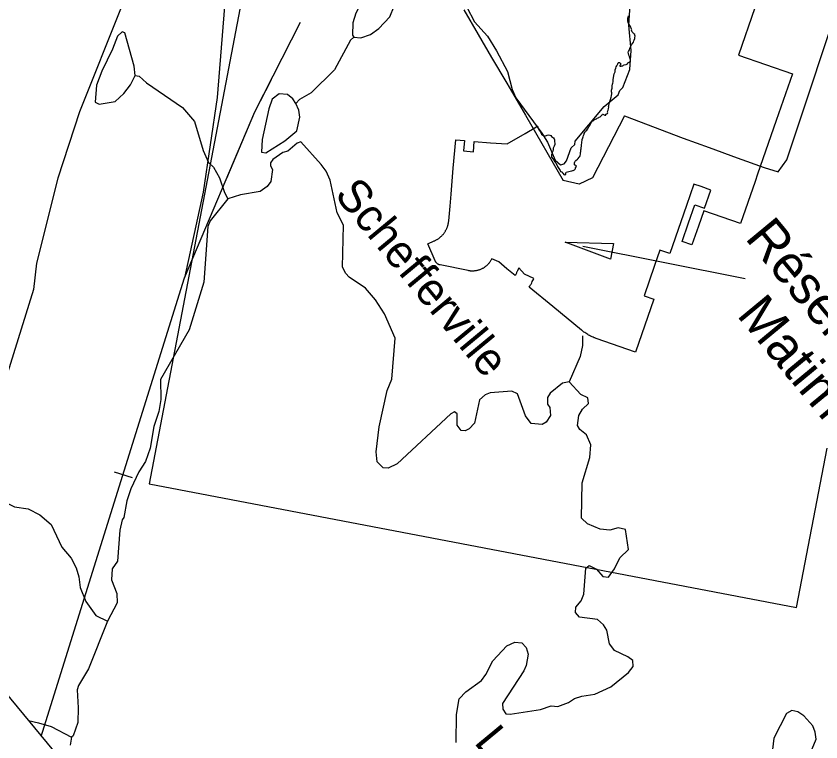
# Model space of a CAD drawing. Extents: x 347312 to 350503, y 6073086 to 6076432.
# Drawn here: x 349586.7 to 349676.6, y 6073873.7 to 6073954.7 of the extents above; entities that cross this region are included whole.
import ezdxf

# ---------------------------------------------------------------- set-up
doc = ezdxf.new("R2010")
doc.units = 0
doc.layers.add('Level 63', color=7, linetype='Continuous')

msp = doc.modelspace()

# ---------------------------------------------------------------- linework, layer by layer
at = {"layer": 'Level 63'}
for p, q in [((349636.726, 6073955.371), (349638.346, 6073952.637)), ((349638.346, 6073952.637), (349639.833, 6073950.071)), ((349639.833, 6073950.071), (349641.524, 6073947.178)), ((349641.524, 6073947.178), (349643.624, 6073943.632)), ((349643.624, 6073943.632), (349647.829, 6073936.327)), ((349654.699, 6073943.551), (349661.223, 6073941.063)), ((349661.223, 6073941.063), (349664.128, 6073939.997)), ((349664.128, 6073939.997), (349667.264, 6073938.843)), ((349667.264, 6073938.843), (349670.288, 6073937.763)), ((349650.036, 6073928.983), (349668.153, 6073925.368)), ((349597.671, 6073903.803), (349599.701, 6073903.169))]:
    msp.add_line(p, q, dxfattribs=at)
for points in [[(349489.817, 6073994.989), (349706.593, 6073732.653), (349903.346, 6073895.235), (349686.569, 6074157.572)], [(349653.105, 6073927.536), (349648.064, 6073929.446), (349653.452, 6073929.275)]]:
    msp.add_lwpolyline(points, close=True, dxfattribs=at)
for points in [[(349657.597, 6074026.082), (349655.192, 6074013.152), (349653.232, 6074005.96), (349651.516, 6074003.193), (349647.284, 6073999.628), (349640.782, 6073996.602), (349631.736, 6073993.569), (349626.544, 6073990.601), (349622.481, 6073986.411), (349620.461, 6073982.861), (349617.099, 6073975.591), (349612.399, 6073968.023), (349611.533, 6073965.277), (349610.211, 6073958.102), (349609.205, 6073945.59), (349607.638, 6073935.021), (349605.552, 6073925.452)], [(349680.344, 6073922.306), (349692.276, 6073984.699), (349619.957, 6073998.53), (349601.588, 6073902.476), (349673.907, 6073888.646), (349677.31, 6073906.439)], [(349615.699, 6073990.322), (349613.363, 6073988.475), (349611.615, 6073985.953), (349611.087, 6073980.654), (349609.868, 6073977.738), (349607.92, 6073975.058), (349602.955, 6073969.883), (349599.933, 6073965.268), (349598.837, 6073960.551), (349598.558, 6073955.828), (349593.815, 6073943.995), (349591.375, 6073936.587), (349588.997, 6073927.112), (349588.682, 6073924.15), (349585.584, 6073914.215), (349584.026, 6073911.247), (349576.841, 6073902.364), (349574.683, 6073900.223), (349572.737, 6073899.117), (349571.252, 6073898.594), (349569.596, 6073898.443)], [(349670.288, 6073937.763), (349671.84, 6073937.31), (349672.811, 6073938.62), (349679.527, 6073958.794), (349681.5, 6073961.168), (349682.809, 6073963.56), (349683.562, 6073964.047), (349684.56, 6073964.294), (349688.619, 6073963.002), (349690.54, 6073961.809), (349691.83, 6073959.629), (349692.683, 6073956.562), (349693.14, 6073952.692)], [(349624.438, 6073952.323), (349625.248, 6073952.258), (349626.32, 6073952.618), (349627.247, 6073953.297), (349628.457, 6073954.579), (349628.962, 6073955.792), (349629.303, 6073958.721), (349629.286, 6073960.388), (349629.108, 6073960.682), (349628.804, 6073960.929), (349628.279, 6073960.839), (349627.183, 6073959.755), (349624.692, 6073955.019), (349624.354, 6073953.938), (349624.313, 6073952.549), (349624.438, 6073952.323)], [(349636.232, 6073957.367), (349637.935, 6073954.048), (349639.381, 6073952.426), (349640.402, 6073950.792), (349641.618, 6073948.5), (349642.138, 6073946.471), (349642.545, 6073945.545), (349645.447, 6073941.602), (349646.086, 6073940.589), (349646.945, 6073938.61), (349647.546, 6073938.056), (349647.926, 6073938.193), (349648.207, 6073938.524), (349648.74, 6073939.976), (349649.147, 6073940.352), (349649.189, 6073940.711), (349652.426, 6073944.573), (349653.975, 6073945.907), (349654.15, 6073946.371), (349654.491, 6073946.694), (349655.273, 6073948.723), (349655.431, 6073950.855), (349655.154, 6073953.674), (349655.363, 6073956.496)], [(349669.248, 6073955.595), (349667.421, 6073950.328)], [(349655.227, 6073950.177), (349655.18, 6073950.323), (349655.116, 6073950.499), (349655.1, 6073950.644), (349655.126, 6073950.737), (349655.225, 6073950.926), (349655.264, 6073951.061), (349655.335, 6073951.247), (349655.417, 6073951.4), (349655.473, 6073951.482), (349655.572, 6073951.628), (349655.671, 6073951.778), (349655.731, 6073951.908), (349655.772, 6073952.002), (349655.826, 6073952.169), (349655.851, 6073952.302), (349655.861, 6073952.42), (349655.851, 6073952.555), (349655.835, 6073952.611), (349655.724, 6073952.703), (349655.693, 6073952.726), (349655.646, 6073952.802), (349655.572, 6073952.9), (349655.515, 6073952.973), (349655.483, 6073953.063), (349655.489, 6073953.137), (349655.478, 6073953.22), (349655.369, 6073953.506), (349655.285, 6073953.646), (349655.217, 6073953.757), (349655.164, 6073953.847), (349655.091, 6073953.953), (349655.07, 6073954.099), (349655.068, 6073954.296), (349655.07, 6073954.446), (349655.099, 6073954.574), (349655.142, 6073954.708)], [(349605.552, 6073925.452), (349613.409, 6073943.979), (349618.514, 6073953.983)], [(349599.526, 6073946.993), (349600.043, 6073948.053), (349599.923, 6073949.097), (349598.874, 6073952.823), (349598.582, 6073952.918), (349598.041, 6073952.436), (349597.508, 6073950.984), (349596.312, 6073948.519), (349595.705, 6073946.954), (349595.575, 6073945.061), (349596.006, 6073944.86), (349597.795, 6073945.135), (349598.776, 6073946.02), (349599.526, 6073946.993)], [(349624.438, 6073952.323), (349624.064, 6073951.973), (349622.285, 6073948.667), (349619.686, 6073946.123), (349618.386, 6073945.367), (349617.972, 6073944.93)], [(349653.307, 6073946.638), (349653.313, 6073946.672), (349653.324, 6073946.728), (349653.304, 6073946.806), (349653.311, 6073946.893), (349653.358, 6073947.092), (349653.383, 6073947.199), (349653.404, 6073947.327), (349653.406, 6073947.455), (349653.426, 6073947.584), (349653.44, 6073947.798), (349653.484, 6073948.029), (349653.536, 6073948.232), (349653.583, 6073948.311), (349653.625, 6073948.441), (349653.624, 6073948.53), (349653.648, 6073948.697), (349653.707, 6073948.868), (349653.757, 6073949.014), (349653.838, 6073949.118), (349653.907, 6073949.291), (349653.927, 6073949.349), (349653.969, 6073949.452), (349654.021, 6073949.491), (349654.109, 6073949.514), (349654.147, 6073949.503), (349654.2, 6073949.435), (349654.23, 6073949.407), (349654.227, 6073949.253), (349654.174, 6073949.161), (349654.163, 6073949.101), (349654.198, 6073949.077), (349654.219, 6073949.073), (349654.248, 6073949.085), (349654.312, 6073949.095), (349654.4, 6073949.115), (349654.511, 6073949.142), (349654.568, 6073949.185), (349654.663, 6073949.22), (349654.871, 6073949.266), (349654.95, 6073949.308), (349654.977, 6073949.33), (349655.061, 6073949.469), (349655.091, 6073949.49), (349655.184, 6073949.512), (349655.233, 6073949.56), (349655.298, 6073949.624), (349655.337, 6073949.661), (349655.346, 6073949.756), (349655.305, 6073949.914), (349655.273, 6073949.978), (349655.227, 6073950.177)], [(349667.421, 6073950.328), (349673.444, 6073948.242)], [(349673.444, 6073948.242), (349671.638, 6073943.035)], [(349600.043, 6073948.053), (349600.488, 6073947.971), (349601.281, 6073947.242), (349605.319, 6073944.469), (349606.652, 6073942.92), (349607.638, 6073939.686), (349608.208, 6073938.347), (349608.783, 6073937.826), (349609.461, 6073936.626), (349609.997, 6073934.988), (349610.398, 6073934.275)], [(349610.277, 6073936.594), (349613.409, 6073943.979), (349615.263, 6073947.613)], [(349651.179, 6073943.001), (349651.3, 6073943.102), (349651.439, 6073943.182), (349651.539, 6073943.221), (349651.641, 6073943.29), (349651.751, 6073943.332), (349651.833, 6073943.369), (349651.862, 6073943.382), (349651.948, 6073943.436), (349652.04, 6073943.525), (349652.11, 6073943.592), (349652.175, 6073943.655), (349652.232, 6073943.724), (349652.261, 6073943.736), (349652.326, 6073943.706), (349652.421, 6073943.648), (349652.5, 6073943.621), (349652.563, 6073943.622), (349652.584, 6073943.623), (349652.6, 6073943.655), (349652.616, 6073943.718), (349652.708, 6073943.781), (349652.732, 6073943.794), (349652.738, 6073943.797), (349652.771, 6073943.813), (349652.81, 6073943.877), (349652.797, 6073943.972), (349652.827, 6073944.107), (349652.848, 6073944.192), (349652.881, 6073944.318), (349652.906, 6073944.38), (349652.928, 6073944.495), (349652.911, 6073944.591), (349652.943, 6073944.686), (349652.952, 6073944.83), (349652.976, 6073944.906), (349653.009, 6073945.01), (349653.05, 6073945.134), (349653.09, 6073945.251), (349653.125, 6073945.364), (349653.208, 6073945.613), (349653.233, 6073945.79), (349653.243, 6073945.885), (349653.25, 6073945.972), (349653.259, 6073946.13), (349653.248, 6073946.216), (349653.223, 6073946.317), (349653.242, 6073946.416), (349653.279, 6073946.515), (349653.307, 6073946.638)], [(349618.306, 6073944.164), (349617.972, 6073944.93), (349617.636, 6073945.424), (349617.027, 6073945.919), (349616.097, 6073945.997), (349615.33, 6073945.39), (349614.965, 6073944.342), (349614.229, 6073940.885), (349614.128, 6073939.503), (349614.632, 6073939.414), (349616.759, 6073940.771), (349618.101, 6073941.887), (349618.428, 6073943.393), (349618.306, 6073944.164)], [(349654.699, 6073943.551), (349651.107, 6073936.641), (349649.627, 6073935.905), (349647.829, 6073936.327)], [(349648.452, 6073937.325), (349648.624, 6073937.369), (349648.794, 6073937.403), (349648.913, 6073937.426), (349648.967, 6073937.451), (349649.098, 6073937.511), (349649.17, 6073937.589), (349649.2, 6073937.654), (349649.215, 6073937.735), (349649.288, 6073937.858), (349649.333, 6073937.911), (349649.326, 6073937.944), (349649.251, 6073938.015), (349649.185, 6073938.036), (349649.135, 6073938.054), (349649.108, 6073938.076), (349649.095, 6073938.145), (349649.095, 6073938.215), (349649.099, 6073938.307), (349649.122, 6073938.426), (349649.17, 6073938.47), (349649.264, 6073938.567), (349649.441, 6073938.711), (349649.515, 6073938.798), (349649.622, 6073938.937), (349649.685, 6073939.018), (349649.725, 6073939.108), (349649.757, 6073939.256), (349649.765, 6073939.32), (349649.787, 6073939.435), (349649.788, 6073939.58), (349649.801, 6073939.763), (349649.84, 6073939.875), (349649.856, 6073940.03), (349649.866, 6073940.126), (349649.89, 6073940.346), (349649.911, 6073940.501), (349649.931, 6073940.656), (349649.944, 6073940.79), (349649.955, 6073940.92), (349650.015, 6073941.072), (349650.059, 6073941.183), (349650.104, 6073941.352), (349650.169, 6073941.511), (349650.195, 6073941.573), (349650.245, 6073941.674), (349650.333, 6073941.834), (349650.466, 6073941.955), (349650.54, 6073942.06), (349650.715, 6073942.332), (349650.77, 6073942.41), (349650.853, 6073942.545), (349650.928, 6073942.681), (349650.993, 6073942.837), (349651.087, 6073942.934), (349651.179, 6073943.001)], [(349671.638, 6073943.035), (349669.552, 6073937.021)], [(349643.606, 6073941.588), (349644.78, 6073942.276)], [(349644.78, 6073942.276), (349644.945, 6073942.373)], [(349644.945, 6073942.373), (349644.998, 6073942.282), (349645.093, 6073942.057), (349645.246, 6073941.786), (349645.372, 6073941.612), (349645.414, 6073941.503), (349645.573, 6073941.385), (349645.677, 6073941.327), (349645.827, 6073941.325), (349645.971, 6073941.361), (349646.045, 6073941.396), (349646.199, 6073941.416), (349646.342, 6073941.398), (349646.449, 6073941.334), (349646.543, 6073941.246), (349646.64, 6073941.171), (349646.754, 6073941.07), (349646.814, 6073940.971), (349646.849, 6073940.876), (349646.872, 6073940.784), (349646.876, 6073940.664), (349646.9, 6073940.466), (349646.891, 6073940.326), (349646.815, 6073940.159), (349646.767, 6073940.023), (349646.734, 6073939.919), (349646.711, 6073939.795), (349646.678, 6073939.603), (349646.612, 6073939.465), (349646.565, 6073939.306), (349646.545, 6073939.204), (349646.542, 6073939.046), (349646.544, 6073938.94), (349646.702, 6073938.704), (349646.914, 6073938.418), (349647.024, 6073938.301), (349647.214, 6073937.883), (349647.334, 6073937.676), (349647.486, 6073937.45), (349647.532, 6073937.322), (349647.645, 6073937.289), (349647.678, 6073937.296), (349647.727, 6073937.278), (349647.761, 6073937.197), (349647.817, 6073937.099), (349647.911, 6073936.989), (349648.008, 6073936.962), (349648.082, 6073936.98), (349648.131, 6073937.006), (349648.141, 6073937.035), (349648.137, 6073937.128), (349648.145, 6073937.197), (349648.175, 6073937.262), (349648.452, 6073937.325)], [(349641.594, 6073940.407), (349643.606, 6073941.588)], [(349618.533, 6073940.655), (349618.12, 6073940.491), (349617.078, 6073939.613), (349616.513, 6073939.437), (349615.392, 6073938.659), (349615.138, 6073938.295), (349615.129, 6073937.963), (349615.386, 6073937.57), (349615.199, 6073936.229), (349614.771, 6073935.673), (349613.977, 6073935.099), (349611.783, 6073934.719), (349610.398, 6073934.275), (349608.418, 6073931.841), (349608.129, 6073931.178), (349607.709, 6073924.988), (349606.058, 6073919.669), (349602.865, 6073914.106), (349602.905, 6073911.86), (349602.692, 6073910.552), (349602.131, 6073908.861), (349601.699, 6073906.458), (349601.193, 6073904.973), (349600.422, 6073903.821), (349599.561, 6073901.892), (349599.102, 6073900.553), (349598.766, 6073898.714), (349598.586, 6073898.462), (349598.326, 6073897.281), (349598.075, 6073893.828), (349597.459, 6073892.961), (349597.379, 6073891.759), (349597.988, 6073890.234), (349598.016, 6073889.171), (349596.928, 6073887.117), (349594.826, 6073881.82), (349593.699, 6073879.952), (349593.55, 6073879.455), (349593.679, 6073877.441), (349593.61, 6073875.814), (349593.103, 6073874.328), (349592.936, 6073874.196), (349592.772, 6073873.307)], [(349650.794, 6073905.422), (349650.928, 6073906.829), (349650.422, 6073907.948), (349649.701, 6073908.517), (349649.451, 6073908.97), (349649.584, 6073910.106), (349650, 6073910.814), (349650.648, 6073911.435), (349650.572, 6073912.08), (349649.796, 6073912.443), (349648.509, 6073913.866), (349647.764, 6073913.71), (349646.389, 6073912.569), (349646.094, 6073912.118), (349646.096, 6073911.361), (349646.353, 6073910.968), (349646.401, 6073910.084), (349645.952, 6073909.349), (349645.499, 6073909.099), (349644.27, 6073909.212), (349643.644, 6073910.072), (349642.747, 6073912.509), (349642.118, 6073912.825), (349639.672, 6073912.626), (349639.132, 6073912.416), (349638.491, 6073911.855), (349637.945, 6073909.254), (349637.324, 6073908.599), (349636.904, 6073908.376), (349636.426, 6073908.431), (349636.011, 6073909.025), (349636.004, 6073910.268), (349635.7, 6073910.515), (349635.28, 6073910.291), (349629.296, 6073904.69), (349628.303, 6073904.231), (349627.732, 6073904.267), (349627.052, 6073904.922), (349626.938, 6073906.026), (349627.266, 6073908.834), (349628.192, 6073912.876), (349628.704, 6073914.148), (349629.055, 6073918.711), (349627.861, 6073921.455), (349626.859, 6073922.995), (349625.77, 6073924.304), (349623.943, 6073925.516), (349623.541, 6073925.957), (349623.199, 6073926.663), (349623.291, 6073931.347), (349622.575, 6073932.733), (349621.818, 6073936.365), (349621.358, 6073937.357), (349620.811, 6073938.118), (349618.533, 6073940.655)], [(349635.562, 6073937.692), (349635.839, 6073940.87)], [(349635.839, 6073940.87), (349636.807, 6073940.787)], [(349636.807, 6073940.787), (349636.708, 6073939.626)], [(349637.805, 6073939.532), (349637.906, 6073940.694)], [(349637.906, 6073940.694), (349639.713, 6073940.539)], [(349639.713, 6073940.539), (349641.594, 6073940.407)], [(349636.708, 6073939.626), (349637.805, 6073939.532)], [(349635.311, 6073934.8), (349635.562, 6073937.692)], [(349669.552, 6073937.021), (349669.272, 6073936.214)], [(349662.431, 6073935.926), (349661.595, 6073933.519)], [(349663.238, 6073935.646), (349662.431, 6073935.926)], [(349664.339, 6073935.264), (349663.238, 6073935.646)], [(349669.272, 6073936.214), (349667.643, 6073931.519)], [(349635.194, 6073933.456), (349635.311, 6073934.8)], [(349663.635, 6073933.238), (349664.339, 6073935.264)], [(349635.053, 6073931.833), (349635.194, 6073933.456)], [(349661.595, 6073933.519), (349660.033, 6073929.014)], [(349661.831, 6073931.598), (349662.534, 6073933.621)], [(349662.534, 6073933.621), (349663.635, 6073933.238)], [(349663.533, 6073932.946), (349662.932, 6073931.215)], [(349667.643, 6073931.519), (349663.533, 6073932.946)], [(349633.429, 6073929.575), (349633.488, 6073929.601), (349633.547, 6073929.629), (349633.605, 6073929.658), (349633.662, 6073929.689), (349633.718, 6073929.721), (349633.774, 6073929.755), (349633.829, 6073929.79), (349633.883, 6073929.826), (349633.936, 6073929.863), (349633.988, 6073929.902), (349634.039, 6073929.941), (349634.089, 6073929.983), (349634.139, 6073930.025), (349634.187, 6073930.068), (349634.234, 6073930.113), (349634.28, 6073930.158), (349634.325, 6073930.205), (349634.369, 6073930.253), (349634.412, 6073930.302), (349634.453, 6073930.352), (349634.494, 6073930.402), (349634.533, 6073930.454), (349634.571, 6073930.507), (349634.607, 6073930.561), (349634.643, 6073930.615), (349634.677, 6073930.67), (349634.709, 6073930.726), (349634.741, 6073930.783), (349634.771, 6073930.841), (349634.799, 6073930.899), (349634.826, 6073930.958), (349634.852, 6073931.017), (349634.876, 6073931.078), (349634.899, 6073931.138), (349634.921, 6073931.2), (349634.941, 6073931.261), (349634.959, 6073931.323), (349634.976, 6073931.386), (349634.992, 6073931.449), (349635.006, 6073931.512), (349635.018, 6073931.576), (349635.029, 6073931.64), (349635.038, 6073931.704), (349635.046, 6073931.769), (349635.053, 6073931.833)], [(349661.115, 6073929.534), (349661.831, 6073931.598)], [(349662.932, 6073931.215), (349662.216, 6073929.151)], [(349632.705, 6073929.258), (349633.429, 6073929.575)], [(349662.216, 6073929.151), (349661.115, 6073929.534)], [(349633.53, 6073927.355), (349632.705, 6073929.258)], [(349658.635, 6073928.541), (349658.042, 6073926.829)], [(349659.736, 6073928.158), (349658.635, 6073928.541)], [(349660.033, 6073929.014), (349659.736, 6073928.158)], [(349639.851, 6073927.59), (349639.82, 6073927.526), (349639.787, 6073927.464), (349639.752, 6073927.402), (349639.716, 6073927.341), (349639.678, 6073927.282), (349639.638, 6073927.224), (349639.597, 6073927.167), (349639.553, 6073927.111), (349639.508, 6073927.056), (349639.462, 6073927.003), (349639.414, 6073926.951), (349639.364, 6073926.901), (349639.313, 6073926.852), (349639.261, 6073926.805), (349639.207, 6073926.759), (349639.152, 6073926.715), (349639.096, 6073926.672), (349639.038, 6073926.632), (349638.979, 6073926.592), (349638.919, 6073926.555), (349638.858, 6073926.52), (349638.796, 6073926.486), (349638.733, 6073926.454), (349638.669, 6073926.424), (349638.604, 6073926.396), (349638.538, 6073926.37), (349638.472, 6073926.346), (349638.405, 6073926.324), (349638.337, 6073926.304), (349638.269, 6073926.285), (349638.2, 6073926.269), (349638.131, 6073926.255), (349638.061, 6073926.243), (349637.991, 6073926.233), (349637.921, 6073926.225), (349637.851, 6073926.22), (349637.78, 6073926.216), (349637.71, 6073926.214), (349637.639, 6073926.215), (349637.568, 6073926.217), (349637.498, 6073926.222), (349637.428, 6073926.229), (349637.358, 6073926.238), (349637.288, 6073926.248), (349637.218, 6073926.261)], [(349640.633, 6073927.245), (349639.851, 6073927.59)], [(349634.097, 6073926.895), (349634.047, 6073926.907), (349633.999, 6073926.922), (349633.952, 6073926.94), (349633.906, 6073926.961), (349633.876, 6073926.976), (349633.832, 6073927.002), (349633.79, 6073927.03), (349633.75, 6073927.061), (349633.725, 6073927.083), (349633.688, 6073927.118), (349633.654, 6073927.155), (349633.623, 6073927.195), (349633.594, 6073927.236), (349633.567, 6073927.279), (349633.544, 6073927.324), (349633.53, 6073927.355)], [(349637.218, 6073926.261), (349634.097, 6073926.895)], [(349641.544, 6073926.48), (349640.633, 6073927.245)], [(349658.042, 6073926.829), (349656.871, 6073923.454)], [(349642.458, 6073925.717), (349641.544, 6073926.48)], [(349642.738, 6073926.248), (349642.704, 6073926.175), (349642.675, 6073926.115), (349642.639, 6073926.044), (349642.608, 6073925.985), (349642.571, 6073925.914), (349642.532, 6073925.844), (349642.492, 6073925.775), (349642.458, 6073925.717)], [(349642.891, 6073926.576), (349642.738, 6073926.248)], [(349643.512, 6073925.887), (349642.891, 6073926.576)], [(349644.569, 6073925.394), (349643.512, 6073925.887)], [(349589.546, 6073874.299), (349589.697, 6073874.726), (349605.552, 6073925.452)], [(349644.017, 6073924.407), (349644.099, 6073924.534), (349644.178, 6073924.662), (349644.243, 6073924.77), (349644.317, 6073924.902), (349644.389, 6073925.034), (349644.447, 6073925.146), (349644.515, 6073925.281), (349644.569, 6073925.394)], [(349646.672, 6073922.245), (349644.017, 6073924.407)], [(349657.973, 6073923.073), (349655.924, 6073917.167)], [(349656.871, 6073923.454), (349657.973, 6073923.073)], [(349649.899, 6073919.617), (349646.672, 6073922.245)], [(349651.503, 6073918.706), (349651.386, 6073918.748), (349651.31, 6073918.778), (349651.195, 6073918.825), (349651.082, 6073918.874), (349651.007, 6073918.908), (349650.896, 6073918.962), (349650.786, 6073919.019), (349650.678, 6073919.078), (349650.571, 6073919.14), (349650.465, 6073919.205), (349650.361, 6073919.272), (349650.259, 6073919.341), (349650.159, 6073919.413), (349650.06, 6073919.487), (349649.963, 6073919.564), (349649.899, 6073919.617)], [(349649.985, 6073918.993), (349649.979, 6073917.904), (349649.713, 6073916.663), (349648.509, 6073913.866)], [(349655.924, 6073917.167), (349651.503, 6073918.706)], [(349639.212, 6073881.182), (349639.964, 6073882.699), (349641.555, 6073884.391), (349642.421, 6073884.805), (349643.198, 6073884.714), (349643.713, 6073884.2), (349643.928, 6073883.448), (349643.689, 6073882.173), (349643.439, 6073881.597), (349641.074, 6073877.936), (349641.09, 6073877.298), (349641.426, 6073876.804), (349641.904, 6073876.748), (349645.296, 6073877.261), (349646.494, 6073877.666), (349647.244, 6073877.609), (349648.416, 6073878.048), (349649.103, 6073878.483), (349649.922, 6073878.75), (349651.371, 6073878.975), (349653.163, 6073879.795), (349655.139, 6073881.412), (349655.641, 6073882.081), (349655.598, 6073882.752), (349655.069, 6073883.147), (349653.578, 6073883.866), (349653.155, 6073884.4), (349652.997, 6073884.6), (349652.72, 6073886.116), (349652.338, 6073886.736), (349651.65, 6073887.332), (349649.652, 6073887.595), (349649.196, 6073888.103), (349649.266, 6073888.7), (349649.835, 6073889.421), (349650.131, 6073890.144), (349650.38, 6073893.053), (349650.747, 6073893.343), (349651.548, 6073892.946), (349652.268, 6073892.105), (349652.899, 6073892.062), (349653.582, 6073892.982), (349654.147, 6073894.188), (349655.135, 6073895.132), (349654.789, 6073897.353), (349653.966, 6073897.571), (349653.054, 6073897.283), (349651.978, 6073897.409), (349650.533, 6073898.002), (349649.879, 6073898.623), (349649.948, 6073902.583), (349650.794, 6073905.422)], [(349585.203, 6073900.57), (349586.548, 6073899.898), (349588.094, 6073899.657), (349589.38, 6073898.992), (349590.649, 6073897.935), (349591.838, 6073895.404), (349592.874, 6073894.162), (349593.446, 6073893.096), (349593.753, 6073892.091), (349593.886, 6073890.894), (349594.522, 6073889.336), (349595.643, 6073887.782), (349596.928, 6073887.117)], [(349635.9, 6073873.573), (349635.905, 6073876.722), (349636.2, 6073878.474), (349636.955, 6073879.234), (349638.709, 6073880.513), (349639.212, 6073881.182)], [(349675.271, 6073872.006), (349676.106, 6073873.968), (349675.984, 6073874.739), (349675.702, 6073875.438), (349674.712, 6073876.553), (349674.037, 6073876.995), (349673.36, 6073877.165), (349672.773, 6073876.81), (349671.363, 6073874.067), (349671.216, 6073872.812)], [(349588.112, 6073876.035), (349589.244, 6073875.778), (349590.651, 6073875.372), (349592.936, 6073874.196)]]:
    msp.add_lwpolyline(points, dxfattribs=at)

# ---------------------------------------------------------------- texts
for s, height, p in [('Schefferville', 3.66672, (349622.19, 6073934.68)), ('Réserve Indienne', 4.25388, (349668.05, 6073929.88)), ('Matimekosh', 4.2539, (349667.13, 6073921.28)), ('Lac Knob', 3.6667, (349637.79, 6073873.58))]:
    msp.add_text(s, height=height, rotation=309.56795, dxfattribs=at).set_placement(p)

doc.saveas('drawing.dxf')
